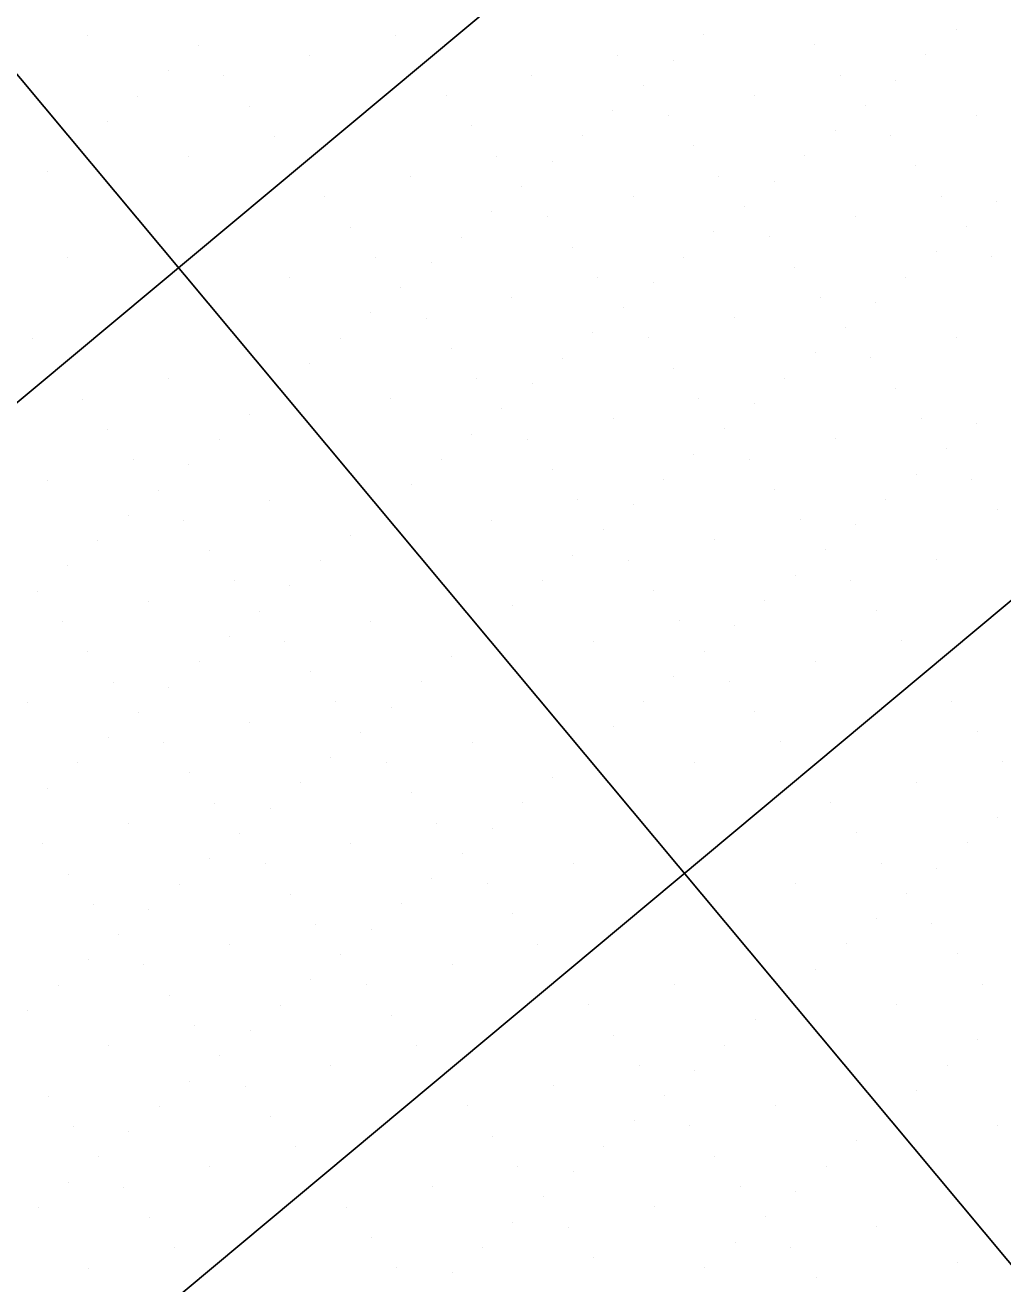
# Model space of a CAD drawing. Extents: x 2042995 to 2043795, y 305365 to 306249.
# Drawn here: x 2043290.84 to 2043315.62, y 305730.9 to 305762.8 of the extents above; entities that cross this region are included whole.
import ezdxf

# ---------------------------------------------------------------- set-up
doc = ezdxf.new("R2010")
doc.units = 0
for name, color, linetype in [('BR_CONCRETE', 7, 'Continuous'), ('BR_GRID DOTS', 7, 'Continuous'), ('BR_GRID LINES', 7, 'Continuous'), ('BR_PRESTRESSED BEAM', 7, 'Continuous'), ('BR_TEXT', 7, 'Continuous')]:
    doc.layers.add(name, color=color, linetype=linetype)

msp = doc.modelspace()

# ---------------------------------------------------------------- linework, layer by layer
at = {"layer": 'BR_CONCRETE'}
for points in [[(2043139.109, 306017.548), (2043148.199, 306007.16), (2043160.233, 305993.368), (2043172.245, 305979.557), (2043184.234, 305965.727), (2043196.201, 305951.879), (2043208.145, 305938.012), (2043220.067, 305924.126), (2043231.966, 305910.221), (2043243.843, 305896.297), (2043255.698, 305882.355), (2043267.529, 305868.394), (2043279.339, 305854.414), (2043291.126, 305840.415), (2043302.89, 305826.398), (2043314.632, 305812.361), (2043326.352, 305798.306), (2043338.049, 305784.233), (2043349.724, 305770.14), (2043361.376, 305756.029), (2043373.005, 305741.899), (2043384.613, 305727.75), (2043396.197, 305713.582), (2043407.76, 305699.396), (2043419.299, 305685.191), (2043430.817, 305670.967), (2043442.311, 305656.724), (2043453.784, 305642.463), (2043465.234, 305628.182), (2043476.661, 305613.883), (2043488.066, 305599.566), (2043499.448, 305585.229), (2043510.808, 305570.874), (2043522.146, 305556.5), (2043533.461, 305542.107), (2043544.753, 305527.695), (2043547.219, 305524.543)], [(2043273.14, 305860.139), (2043278.86, 305853.362), (2043290.647, 305839.364), (2043302.411, 305825.346), (2043314.153, 305811.31), (2043325.873, 305797.255), (2043337.57, 305783.181), (2043349.245, 305769.089), (2043360.897, 305754.977), (2043372.526, 305740.847), (2043384.134, 305726.698), (2043395.718, 305712.531), (2043407.281, 305698.344), (2043418.82, 305684.139), (2043425.623, 305675.744)]]:
    msp.add_spline(points, degree=3, dxfattribs=at)
at = {"layer": 'BR_GRID DOTS'}
for p, q in [((2043292.417, 305762.538), (2043292.417, 305762.538)), ((2043300.227, 305762.546), (2043300.227, 305762.546)), ((2043308.038, 305762.555), (2043308.038, 305762.555)), ((2043314.439, 305762.69), (2043314.439, 305762.69)), ((2043295.234, 305762.285), (2043295.234, 305762.285)), ((2043310.855, 305762.302), (2043310.855, 305762.302)), ((2043298.051, 305762.032), (2043298.051, 305762.032)), ((2043305.862, 305762.04), (2043305.862, 305762.04)), ((2043307.27, 305761.914), (2043307.27, 305761.914)), ((2043313.672, 305762.049), (2043313.672, 305762.049)), ((2043294.467, 305761.644), (2043294.467, 305761.644)), ((2043295.875, 305761.517), (2043295.875, 305761.517)), ((2043303.686, 305761.526), (2043303.686, 305761.526)), ((2043311.496, 305761.534), (2043311.496, 305761.534)), ((2043306.503, 305761.273), (2043306.503, 305761.273)), ((2043312.904, 305761.408), (2043312.904, 305761.408)), ((2043293.699, 305761.003), (2043293.699, 305761.003)), ((2043301.51, 305761.011), (2043301.51, 305761.011)), ((2043309.32, 305761.02), (2043309.32, 305761.02)), ((2043296.516, 305760.75), (2043296.516, 305760.75)), ((2043305.735, 305760.632), (2043305.735, 305760.632)), ((2043312.137, 305760.767), (2043312.137, 305760.767)), ((2043292.932, 305760.362), (2043292.932, 305760.362)), ((2043302.151, 305760.244), (2043302.151, 305760.244)), ((2043307.144, 305760.505), (2043307.144, 305760.505)), ((2043314.954, 305760.514), (2043314.954, 305760.514)), ((2043297.157, 305759.982), (2043297.157, 305759.982)), ((2043304.968, 305759.991), (2043304.968, 305759.991)), ((2043311.369, 305760.126), (2043311.369, 305760.126)), ((2043312.778, 305759.999), (2043312.778, 305759.999)), ((2043292.164, 305759.721), (2043292.164, 305759.721)), ((2043307.785, 305759.738), (2043307.785, 305759.738)), ((2043294.981, 305759.468), (2043294.981, 305759.468)), ((2043302.792, 305759.476), (2043302.792, 305759.476)), ((2043304.2, 305759.35), (2043304.2, 305759.35)), ((2043310.602, 305759.485), (2043310.602, 305759.485)), ((2043291.397, 305759.08), (2043291.397, 305759.08)), ((2043300.616, 305758.962), (2043300.616, 305758.962)), ((2043308.426, 305758.97), (2043308.426, 305758.97)), ((2043313.419, 305759.232), (2043313.419, 305759.232)), ((2043303.433, 305758.709), (2043303.433, 305758.709)), ((2043309.834, 305758.844), (2043309.834, 305758.844)), ((2043298.439, 305758.447), (2043298.439, 305758.447)), ((2043306.25, 305758.456), (2043306.25, 305758.456)), ((2043314.06, 305758.464), (2043314.06, 305758.464)), ((2043315.468, 305758.338), (2043315.468, 305758.338)), ((2043302.665, 305758.068), (2043302.665, 305758.068)), ((2043309.067, 305758.203), (2043309.067, 305758.203)), ((2043299.08, 305757.68), (2043299.08, 305757.68)), ((2043304.074, 305757.941), (2043304.074, 305757.941)), ((2043311.884, 305757.95), (2043311.884, 305757.95)), ((2043314.701, 305757.697), (2043314.701, 305757.697)), ((2043301.898, 305757.427), (2043301.898, 305757.427)), ((2043308.299, 305757.562), (2043308.299, 305757.562)), ((2043309.708, 305757.435), (2043309.708, 305757.435)), ((2043304.715, 305757.174), (2043304.715, 305757.174)), ((2043313.933, 305757.056), (2043313.933, 305757.056)), ((2043291.911, 305756.904), (2043291.911, 305756.904)), ((2043299.721, 305756.912), (2043299.721, 305756.912)), ((2043301.13, 305756.786), (2043301.13, 305756.786)), ((2043307.532, 305756.921), (2043307.532, 305756.921)), ((2043315.342, 305756.929), (2043315.342, 305756.929)), ((2043297.545, 305756.398), (2043297.545, 305756.398)), ((2043305.356, 305756.406), (2043305.356, 305756.406)), ((2043310.349, 305756.668), (2043310.349, 305756.668)), ((2043313.166, 305756.415), (2043313.166, 305756.415)), ((2043300.363, 305756.145), (2043300.363, 305756.145)), ((2043306.764, 305756.28), (2043306.764, 305756.28)), ((2043303.18, 305755.892), (2043303.18, 305755.892)), ((2043310.99, 305755.9), (2043310.99, 305755.9)), ((2043312.398, 305755.774), (2043312.398, 305755.774)), ((2043299.595, 305755.504), (2043299.595, 305755.504)), ((2043305.997, 305755.639), (2043305.997, 305755.639)), ((2043301.004, 305755.377), (2043301.004, 305755.377)), ((2043308.814, 305755.386), (2043308.814, 305755.386)), ((2043311.631, 305755.133), (2043311.631, 305755.133)), ((2043291.017, 305754.854), (2043291.017, 305754.854)), ((2043298.827, 305754.863), (2043298.827, 305754.863)), ((2043305.229, 305754.998), (2043305.229, 305754.998)), ((2043306.638, 305754.871), (2043306.638, 305754.871)), ((2043314.448, 305754.88), (2043314.448, 305754.88)), ((2043301.645, 305754.61), (2043301.645, 305754.61)), ((2043310.863, 305754.492), (2043310.863, 305754.492)), ((2043298.06, 305754.221), (2043298.06, 305754.221)), ((2043304.462, 305754.357), (2043304.462, 305754.357)), ((2043312.272, 305754.365), (2043312.272, 305754.365)), ((2043307.279, 305754.104), (2043307.279, 305754.104)), ((2043310.096, 305753.851), (2043310.096, 305753.851)), ((2043294.475, 305753.833), (2043294.475, 305753.833)), ((2043297.292, 305753.58), (2043297.292, 305753.58)), ((2043302.286, 305753.842), (2043302.286, 305753.842)), ((2043303.694, 305753.716), (2043303.694, 305753.716)), ((2043312.913, 305753.598), (2043312.913, 305753.598)), ((2043292.299, 305753.319), (2043292.299, 305753.319)), ((2043300.11, 305753.327), (2043300.11, 305753.327)), ((2043307.92, 305753.336), (2043307.92, 305753.336)), ((2043309.328, 305753.21), (2043309.328, 305753.21)), ((2043296.525, 305752.939), (2043296.525, 305752.939)), ((2043302.927, 305753.074), (2043302.927, 305753.074)), ((2043305.744, 305752.821), (2043305.744, 305752.821)), ((2043308.561, 305752.569), (2043308.561, 305752.569)), ((2043313.554, 305752.83), (2043313.554, 305752.83)), ((2043314.962, 305752.704), (2043314.962, 305752.704)), ((2043292.94, 305752.551), (2043292.94, 305752.551)), ((2043295.757, 305752.298), (2043295.757, 305752.298)), ((2043302.159, 305752.433), (2043302.159, 305752.433)), ((2043303.568, 305752.307), (2043303.568, 305752.307)), ((2043311.378, 305752.316), (2043311.378, 305752.316)), ((2043314.195, 305752.063), (2043314.195, 305752.063)), ((2043293.581, 305751.784), (2043293.581, 305751.784)), ((2043294.99, 305751.657), (2043294.99, 305751.657)), ((2043301.392, 305751.792), (2043301.392, 305751.792)), ((2043307.793, 305751.927), (2043307.793, 305751.927)), ((2043309.202, 305751.801), (2043309.202, 305751.801)), ((2043304.209, 305751.539), (2043304.209, 305751.539)), ((2043313.427, 305751.422), (2043313.427, 305751.422)), ((2043314.836, 305751.295), (2043314.836, 305751.295)), ((2043291.405, 305751.269), (2043291.405, 305751.269)), ((2043294.222, 305751.016), (2043294.222, 305751.016)), ((2043300.624, 305751.151), (2043300.624, 305751.151)), ((2043307.026, 305751.286), (2043307.026, 305751.286)), ((2043309.843, 305751.033), (2043309.843, 305751.033)), ((2043297.039, 305750.763), (2043297.039, 305750.763)), ((2043304.85, 305750.772), (2043304.85, 305750.772)), ((2043312.66, 305750.78), (2043312.66, 305750.78)), ((2043293.455, 305750.375), (2043293.455, 305750.375)), ((2043299.857, 305750.51), (2043299.857, 305750.51)), ((2043306.258, 305750.645), (2043306.258, 305750.645)), ((2043315.477, 305750.527), (2043315.477, 305750.527)), ((2043294.863, 305750.249), (2043294.863, 305750.249)), ((2043302.674, 305750.257), (2043302.674, 305750.257)), ((2043310.484, 305750.266), (2043310.484, 305750.266)), ((2043311.892, 305750.139), (2043311.892, 305750.139)), ((2043292.687, 305749.734), (2043292.687, 305749.734)), ((2043299.089, 305749.869), (2043299.089, 305749.869)), ((2043305.491, 305750.004), (2043305.491, 305750.004)), ((2043308.308, 305749.751), (2043308.308, 305749.751)), ((2043295.504, 305749.481), (2043295.504, 305749.481)), ((2043311.125, 305749.498), (2043311.125, 305749.498)), ((2043291.92, 305749.093), (2043291.92, 305749.093)), ((2043298.322, 305749.228), (2043298.322, 305749.228)), ((2043304.723, 305749.363), (2043304.723, 305749.363)), ((2043306.132, 305749.237), (2043306.132, 305749.237)), ((2043313.942, 305749.245), (2043313.942, 305749.245)), ((2043310.357, 305748.857), (2043310.357, 305748.857)), ((2043291.152, 305748.452), (2043291.152, 305748.452)), ((2043296.145, 305748.714), (2043296.145, 305748.714)), ((2043297.554, 305748.587), (2043297.554, 305748.587)), ((2043303.956, 305748.722), (2043303.956, 305748.722)), ((2043306.773, 305748.469), (2043306.773, 305748.469)), ((2043311.766, 305748.731), (2043311.766, 305748.731)), ((2043293.969, 305748.199), (2043293.969, 305748.199)), ((2043309.59, 305748.216), (2043309.59, 305748.216)), ((2043296.786, 305747.946), (2043296.786, 305747.946)), ((2043303.188, 305748.081), (2043303.188, 305748.081)), ((2043312.407, 305747.963), (2043312.407, 305747.963)), ((2043291.793, 305747.685), (2043291.793, 305747.685)), ((2043299.604, 305747.693), (2043299.604, 305747.693)), ((2043307.414, 305747.702), (2043307.414, 305747.702)), ((2043308.822, 305747.575), (2043308.822, 305747.575)), ((2043296.019, 305747.305), (2043296.019, 305747.305)), ((2043297.427, 305747.179), (2043297.427, 305747.179)), ((2043302.421, 305747.44), (2043302.421, 305747.44)), ((2043305.238, 305747.187), (2043305.238, 305747.187)), ((2043313.048, 305747.196), (2043313.048, 305747.196)), ((2043292.434, 305746.917), (2043292.434, 305746.917)), ((2043308.055, 305746.934), (2043308.055, 305746.934)), ((2043295.251, 305746.664), (2043295.251, 305746.664)), ((2043301.653, 305746.799), (2043301.653, 305746.799)), ((2043310.872, 305746.681), (2043310.872, 305746.681)), ((2043298.069, 305746.411), (2043298.069, 305746.411)), ((2043307.287, 305746.293), (2043307.287, 305746.293)), ((2043293.075, 305746.15), (2043293.075, 305746.15)), ((2043294.484, 305746.023), (2043294.484, 305746.023)), ((2043300.886, 305746.158), (2043300.886, 305746.158)), ((2043308.696, 305746.167), (2043308.696, 305746.167)), ((2043290.899, 305745.635), (2043290.899, 305745.635)), ((2043298.71, 305745.644), (2043298.71, 305745.644)), ((2043306.52, 305745.652), (2043306.52, 305745.652)), ((2043314.33, 305745.661), (2043314.33, 305745.661)), ((2043293.716, 305745.382), (2043293.716, 305745.382)), ((2043300.118, 305745.517), (2043300.118, 305745.517)), ((2043309.337, 305745.399), (2043309.337, 305745.399)), ((2043296.533, 305745.129), (2043296.533, 305745.129)), ((2043305.752, 305745.011), (2043305.752, 305745.011)), ((2043292.949, 305744.741), (2043292.949, 305744.741)), ((2043294.357, 305744.615), (2043294.357, 305744.615)), ((2043299.351, 305744.876), (2043299.351, 305744.876)), ((2043302.168, 305744.623), (2043302.168, 305744.623)), ((2043309.978, 305744.632), (2043309.978, 305744.632)), ((2043314.971, 305744.893), (2043314.971, 305744.893)), ((2043304.985, 305744.37), (2043304.985, 305744.37)), ((2043292.181, 305744.1), (2043292.181, 305744.1)), ((2043298.583, 305744.235), (2043298.583, 305744.235)), ((2043299.992, 305744.109), (2043299.992, 305744.109)), ((2043307.802, 305744.117), (2043307.802, 305744.117)), ((2043315.612, 305744.126), (2043315.612, 305744.126)), ((2043294.998, 305743.847), (2043294.998, 305743.847)), ((2043304.217, 305743.729), (2043304.217, 305743.729)), ((2043291.414, 305743.459), (2043291.414, 305743.459)), ((2043297.816, 305743.594), (2043297.816, 305743.594)), ((2043300.633, 305743.341), (2043300.633, 305743.341)), ((2043313.436, 305743.611), (2043313.436, 305743.611)), ((2043295.639, 305743.08), (2043295.639, 305743.08)), ((2043303.45, 305743.088), (2043303.45, 305743.088)), ((2043311.26, 305743.097), (2043311.26, 305743.097)), ((2043297.048, 305742.953), (2043297.048, 305742.953)), ((2043315.486, 305742.717), (2043315.486, 305742.717)), ((2043293.463, 305742.565), (2043293.463, 305742.565)), ((2043301.274, 305742.574), (2043301.274, 305742.574)), ((2043302.682, 305742.447), (2043302.682, 305742.447)), ((2043291.287, 305742.051), (2043291.287, 305742.051)), ((2043296.28, 305742.312), (2043296.28, 305742.312)), ((2043299.098, 305742.059), (2043299.098, 305742.059)), ((2043311.901, 305742.329), (2043311.901, 305742.329)), ((2043314.718, 305742.076), (2043314.718, 305742.076)), ((2043301.915, 305741.806), (2043301.915, 305741.806)), ((2043295.513, 305741.671), (2043295.513, 305741.671)), ((2043296.922, 305741.545), (2043296.922, 305741.545)), ((2043304.732, 305741.553), (2043304.732, 305741.553)), ((2043312.542, 305741.562), (2043312.542, 305741.562)), ((2043313.951, 305741.435), (2043313.951, 305741.435)), ((2043291.928, 305741.283), (2043291.928, 305741.283)), ((2043301.147, 305741.165), (2043301.147, 305741.165)), ((2043294.745, 305741.03), (2043294.745, 305741.03)), ((2043297.563, 305740.777), (2043297.563, 305740.777)), ((2043302.556, 305741.039), (2043302.556, 305741.039)), ((2043310.366, 305741.047), (2043310.366, 305741.047)), ((2043313.183, 305740.794), (2043313.183, 305740.794)), ((2043292.569, 305740.516), (2043292.569, 305740.516)), ((2043300.38, 305740.524), (2043300.38, 305740.524)), ((2043293.978, 305740.389), (2043293.978, 305740.389)), ((2043303.197, 305740.271), (2043303.197, 305740.271)), ((2043312.416, 305740.153), (2043312.416, 305740.153)), ((2043298.204, 305740.01), (2043298.204, 305740.01)), ((2043299.612, 305739.883), (2043299.612, 305739.883)), ((2043313.824, 305740.027), (2043313.824, 305740.027)), ((2043293.21, 305739.748), (2043293.21, 305739.748)), ((2043296.028, 305739.495), (2043296.028, 305739.495)), ((2043303.838, 305739.504), (2043303.838, 305739.504)), ((2043311.648, 305739.512), (2043311.648, 305739.512)), ((2043298.845, 305739.242), (2043298.845, 305739.242)), ((2043314.465, 305739.259), (2043314.465, 305739.259)), ((2043292.443, 305739.107), (2043292.443, 305739.107)), ((2043293.851, 305738.98), (2043293.851, 305738.98)), ((2043301.662, 305738.989), (2043301.662, 305738.989)), ((2043310.88, 305738.871), (2043310.88, 305738.871)), ((2043298.077, 305738.601), (2043298.077, 305738.601)), ((2043291.675, 305738.466), (2043291.675, 305738.466)), ((2043294.492, 305738.213), (2043294.492, 305738.213)), ((2043299.486, 305738.475), (2043299.486, 305738.475)), ((2043307.296, 305738.483), (2043307.296, 305738.483)), ((2043310.113, 305738.23), (2043310.113, 305738.23)), ((2043315.106, 305738.492), (2043315.106, 305738.492)), ((2043297.31, 305737.96), (2043297.31, 305737.96)), ((2043305.12, 305737.969), (2043305.12, 305737.969)), ((2043312.93, 305737.977), (2043312.93, 305737.977)), ((2043290.908, 305737.825), (2043290.908, 305737.825)), ((2043300.127, 305737.707), (2043300.127, 305737.707)), ((2043309.345, 305737.589), (2043309.345, 305737.589)), ((2043295.133, 305737.445), (2043295.133, 305737.445)), ((2043296.542, 305737.319), (2043296.542, 305737.319)), ((2043300.768, 305736.939), (2043300.768, 305736.939)), ((2043305.761, 305737.201), (2043305.761, 305737.201)), ((2043308.578, 305736.948), (2043308.578, 305736.948)), ((2043314.98, 305737.083), (2043314.98, 305737.083)), ((2043292.957, 305736.931), (2043292.957, 305736.931)), ((2043295.775, 305736.678), (2043295.775, 305736.678)), ((2043298.592, 305736.425), (2043298.592, 305736.425)), ((2043306.402, 305736.433), (2043306.402, 305736.433)), ((2043307.81, 305736.307), (2043307.81, 305736.307)), ((2043314.212, 305736.442), (2043314.212, 305736.442)), ((2043295.007, 305736.037), (2043295.007, 305736.037)), ((2043296.416, 305735.91), (2043296.416, 305735.91)), ((2043304.226, 305735.919), (2043304.226, 305735.919)), ((2043307.043, 305735.666), (2043307.043, 305735.666)), ((2043313.445, 305735.801), (2043313.445, 305735.801)), ((2043291.422, 305735.649), (2043291.422, 305735.649)), ((2043294.239, 305735.396), (2043294.239, 305735.396)), ((2043302.05, 305735.404), (2043302.05, 305735.404)), ((2043309.86, 305735.413), (2043309.86, 305735.413)), ((2043297.057, 305735.143), (2043297.057, 305735.143)), ((2043306.275, 305735.025), (2043306.275, 305735.025)), ((2043312.677, 305735.16), (2043312.677, 305735.16)), ((2043292.063, 305734.881), (2043292.063, 305734.881)), ((2043293.472, 305734.755), (2043293.472, 305734.755)), ((2043307.684, 305734.898), (2043307.684, 305734.898)), ((2043315.494, 305734.907), (2043315.494, 305734.907)), ((2043302.691, 305734.637), (2043302.691, 305734.637)), ((2043305.508, 305734.384), (2043305.508, 305734.384)), ((2043311.91, 305734.519), (2043311.91, 305734.519)), ((2043292.704, 305734.114), (2043292.704, 305734.114)), ((2043297.698, 305734.375), (2043297.698, 305734.375)), ((2043308.325, 305734.131), (2043308.325, 305734.131)), ((2043295.522, 305733.861), (2043295.522, 305733.861)), ((2043303.332, 305733.869), (2043303.332, 305733.869)), ((2043311.142, 305733.878), (2043311.142, 305733.878)), ((2043291.937, 305733.473), (2043291.937, 305733.473)), ((2043304.74, 305733.743), (2043304.74, 305733.743)), ((2043293.345, 305733.346), (2043293.345, 305733.346)), ((2043301.156, 305733.355), (2043301.156, 305733.355)), ((2043308.966, 305733.363), (2043308.966, 305733.363)), ((2043310.375, 305733.237), (2043310.375, 305733.237)), ((2043291.169, 305732.832), (2043291.169, 305732.832)), ((2043298.98, 305732.84), (2043298.98, 305732.84)), ((2043303.973, 305733.102), (2043303.973, 305733.102)), ((2043306.79, 305732.849), (2043306.79, 305732.849)), ((2043293.986, 305732.579), (2043293.986, 305732.579)), ((2043309.607, 305732.596), (2043309.607, 305732.596)), ((2043303.205, 305732.461), (2043303.205, 305732.461)), ((2043304.614, 305732.334), (2043304.614, 305732.334)), ((2043312.424, 305732.343), (2043312.424, 305732.343)), ((2043299.621, 305732.073), (2043299.621, 305732.073)), ((2043308.839, 305731.955), (2043308.839, 305731.955)), ((2043315.241, 305732.09), (2043315.241, 305732.09)), ((2043294.628, 305731.811), (2043294.628, 305731.811)), ((2043302.438, 305731.82), (2043302.438, 305731.82)), ((2043305.255, 305731.567), (2043305.255, 305731.567)), ((2043310.248, 305731.828), (2043310.248, 305731.828)), ((2043292.451, 305731.297), (2043292.451, 305731.297)), ((2043300.262, 305731.305), (2043300.262, 305731.305)), ((2043308.072, 305731.314), (2043308.072, 305731.314)), ((2043314.474, 305731.449), (2043314.474, 305731.449)), ((2043301.67, 305731.179), (2043301.67, 305731.179)), ((2043310.889, 305731.061), (2043310.889, 305731.061))]:
    msp.add_line(p, q, dxfattribs=at)
at = {"layer": 'BR_GRID LINES'}
for p, q in [((2043179.344, 305894.804), (2043523.36, 305482.903)), ((2043386.831, 305833.574), (2043233.327, 305705.368)), ((2043399.651, 305818.223), (2043246.147, 305690.018))]:
    msp.add_line(p, q, dxfattribs=at)
at = {"layer": 'BR_PRESTRESSED BEAM'}
msp.add_spline([(2043269.336, 305856.962), (2043274.734, 305850.568), (2043286.521, 305836.569), (2043298.285, 305822.551), (2043310.027, 305808.515), (2043321.747, 305794.46), (2043333.444, 305780.386), (2043345.119, 305766.294), (2043356.771, 305752.183), (2043368.4, 305738.053), (2043380.007, 305723.904), (2043391.592, 305709.736), (2043403.154, 305695.55), (2043414.694, 305681.345), (2043421.811, 305672.561)], degree=3, dxfattribs=at)

# ---------------------------------------------------------------- texts
at = {"layer": 'BR_TEXT'}
msp.add_text('SECTION ALONG L US 17A  US 21', height=8.12508, rotation=309.8684, dxfattribs=at).set_placement((2043221.449, 305763.122))

doc.saveas('drawing.dxf')
